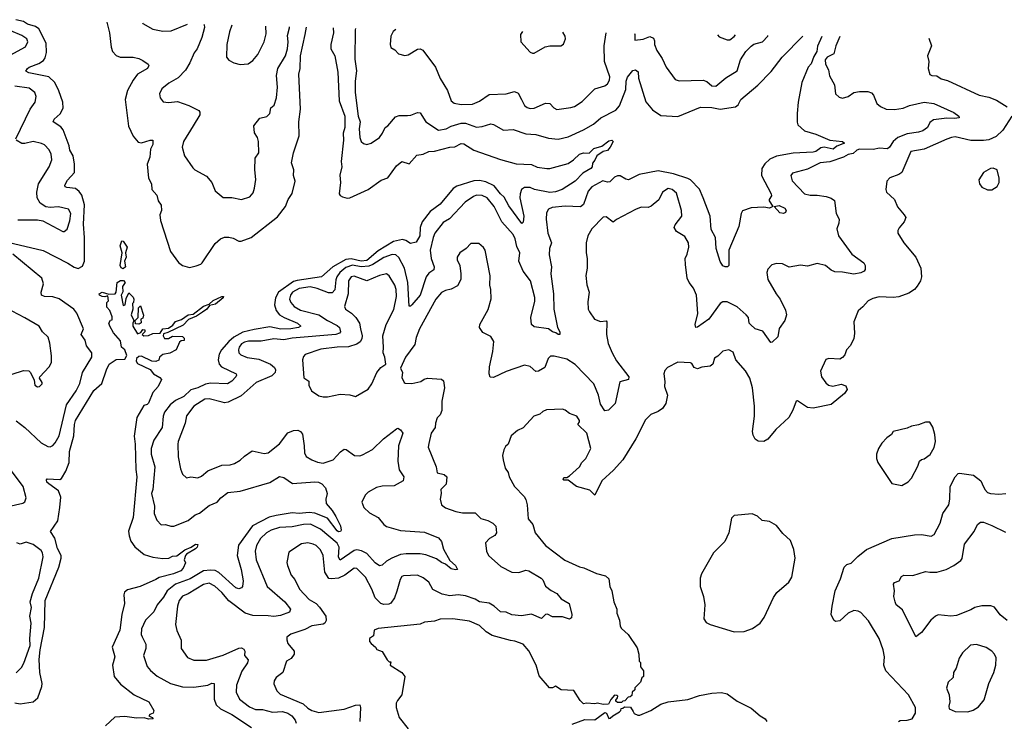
# Model space of a CAD drawing. Extents: x 1468344 to 1613994, y 525695 to 643861.
# Tile 376 of 427: x 1564499 to 1571494, y 635957 to 640941. Entities that reach past the tile are written whole.
import ezdxf

# ---------------------------------------------------------------- set-up
doc = ezdxf.new("R2010")
doc.units = 0

msp = doc.modelspace()

# ---------------------------------------------------------------- linework, layer by layer
at = {"layer": '0CON10XD'}
for points in [[(1564404.4, 640675), (1564540.7, 640749.3), (1564556.7, 640785), (1564550, 640805), (1564515, 640828.2), (1564355, 640896.2)], [(1564415, 639360.5), (1564665, 639301.2), (1564841.8, 639211.8), (1564885, 639182.5), (1564915, 639174.6), (1564945, 639191.5), (1564960, 639225), (1564959, 639395), (1564951.7, 639488.3), (1564960.2, 639625), (1564941.1, 639695), (1564921.9, 639721.9), (1564895, 639740.9), (1564835, 639748.7), (1564822.2, 639755), (1564820, 639765), (1564837.8, 639802.2), (1564888.5, 639855), (1564888.4, 639915), (1564878.2, 639975), (1564855.4, 640015), (1564850.9, 640045), (1564808, 640158), (1564790.5, 640180.5), (1564735.8, 640215), (1564744.3, 640235), (1564787.4, 640272.6), (1564807.7, 640312.3), (1564805.3, 640355), (1564778.2, 640435), (1564748, 640495), (1564705, 640534.7), (1564563.2, 640563.2), (1564542.5, 640575), (1564553.5, 640595), (1564566.9, 640605), (1564635, 640630.2), (1564668.9, 640651.1), (1564680.7, 640669.3), (1564688.5, 640708.5), (1564687.8, 640775), (1564635, 640876.7), (1564612.2, 640892.2), (1564555, 640909.8), (1564525, 640929.2), (1564472.5, 640941.1)], [(1565118.3, 640924.6), (1565137.4, 640847.4), (1565147.8, 640745), (1565159.4, 640715), (1565185, 640685.8), (1565213.8, 640673.8), (1565305.4, 640675.4), (1565345, 640665.7), (1565375, 640652), (1565412.5, 640625), (1565417.5, 640615), (1565406.2, 640595), (1565335.3, 640554.7), (1565305, 640510.8), (1565265, 640438.8), (1565249.1, 640375), (1565271.5, 640185), (1565305, 640114.2), (1565340.9, 640070.9), (1565365, 640066.5), (1565426, 640086), (1565445.6, 640085.6), (1565445.2, 640055), (1565428.3, 640021.7), (1565423.3, 639965), (1565404.6, 639915), (1565413.1, 639815), (1565435.6, 639775), (1565437.5, 639735), (1565474.3, 639695), (1565482.5, 639655), (1565503.6, 639623.6), (1565506.5, 639585), (1565494.5, 639555), (1565498.9, 639515), (1565569.2, 639295), (1565627.3, 639217.3), (1565655, 639196.2), (1565705, 639182), (1565753.3, 639193.3), (1565785, 639203.8), (1565796.2, 639215), (1565888.6, 639351.4), (1565925, 639384.4), (1565955, 639395.6), (1565985, 639395.7), (1566015, 639389.4), (1566055, 639368.9), (1566071.7, 639368.3), (1566144, 639395), (1566329.5, 639540.5), (1566386.8, 639613.2), (1566406.9, 639665), (1566435, 639707.5), (1566455.8, 639795), (1566444.7, 639835), (1566447.2, 639875), (1566430.9, 639925), (1566444.3, 639995), (1566483.8, 640116.2), (1566481.2, 640215), (1566494.6, 640305), (1566484.7, 640505), (1566481.5, 640555), (1566491.1, 640595), (1566494.1, 640685), (1566527.1, 640835), (1566535.7, 640888.2)], [(1566725.2, 640883.3), (1566728.3, 640848.3), (1566708.5, 640765), (1566710, 640735), (1566736.7, 640685), (1566759.4, 640569.4), (1566769.4, 640365), (1566808.9, 640255), (1566808.1, 640175), (1566797.8, 640135), (1566800.3, 640085), (1566782.1, 639935), (1566787.9, 639895), (1566772.8, 639837.3), (1566777.6, 639785), (1566769.1, 639705), (1566775, 639692.5), (1566791.7, 639681.7), (1566825, 639673.3), (1566845, 639676.9), (1566975, 639734.2), (1567068.1, 639801.9), (1567115, 639818.8), (1567175, 639902), (1567215, 639934.3), (1567265, 639917.1), (1567320.3, 639979.7), (1567365, 639985.4), (1567404.7, 640005.3), (1567445, 640006.4), (1567555, 640034.8), (1567591.4, 640038.6), (1567635, 640062.2), (1567655, 640060), (1567725, 640014.4), (1567915, 639947.1), (1568025, 639916.9), (1568135, 639912.5), (1568175, 639893.8), (1568245, 639884.3), (1568265, 639884.4), (1568395, 639919.6), (1568434.3, 639945), (1568475, 639986.2), (1568505, 639996.2), (1568545, 639994.2), (1568576.9, 640025), (1568635, 640042.1), (1568685, 640080), (1568705, 640085.7), (1568716, 640075), (1568694.4, 640035), (1568675, 640012.5), (1568645, 640005.6), (1568598.8, 639975), (1568586.1, 639943.9), (1568568.3, 639921.7), (1568566.7, 639895), (1568556.7, 639885), (1568499.7, 639850.3), (1568445, 639794.4), (1568352, 639735), (1568305, 639717.5), (1568265, 639712.5), (1568156.2, 639735), (1568125, 639750), (1568085, 639748.5), (1568065, 639735.6), (1568054, 639705), (1568051.6, 639675), (1568080.9, 639545), (1568075, 639502.5), (1568065.7, 639494.3), (1567975, 639618.1), (1567941.3, 639681.3), (1567915, 639703.4), (1567870.4, 639760.4), (1567811.6, 639788.4), (1567765, 639798.7), (1567725, 639796.1), (1567605, 639759.6), (1567578.8, 639741.2), (1567485, 639630.9), (1567415, 639578.2), (1567357.5, 639505), (1567343.8, 639465), (1567340.8, 639405), (1567315, 639360), (1567275, 639352), (1567243, 639373), (1567219.3, 639379.3), (1567155, 639364.8), (1567045, 639299.6), (1566965, 639231.3), (1566925, 639225.1), (1566855, 639241.9), (1566815, 639237.4), (1566722.6, 639185), (1566644.2, 639115), (1566470.7, 639089.3), (1566445, 639080.5), (1566337.4, 639005), (1566315.6, 638965), (1566310, 638915), (1566320, 638875), (1566345, 638845.3), (1566378.5, 638825), (1566473.1, 638785), (1566495.8, 638765), (1566478.8, 638755), (1566425, 638745.6), (1566355, 638743.1), (1566275, 638758.9), (1566165, 638741.5), (1566085, 638720.8), (1566019.4, 638685), (1565983.7, 638655), (1565932.5, 638595), (1565915.8, 638565), (1565909.7, 638525), (1565917.1, 638495), (1565932.5, 638475), (1566036.3, 638426.3), (1566040, 638415), (1566035.7, 638405), (1566005, 638372.5), (1565975, 638353.8), (1565855, 638359.7), (1565819, 638351), (1565765, 638325.4), (1565715, 638312.3), (1565665, 638265.3), (1565605.6, 638235), (1565568.2, 638205), (1565527.4, 638152.6), (1565518, 638125), (1565511.5, 638045), (1565452, 637955), (1565432.7, 637895), (1565434, 637855), (1565458.6, 637765), (1565443.7, 637605), (1565436.1, 637575), (1565455.9, 637485), (1565453.5, 637433.5), (1565472.9, 637385), (1565505, 637354), (1565535, 637356), (1565572.3, 637342.3), (1565595, 637343.1), (1565695, 637383.8), (1565745, 637423.1), (1565775.6, 637435), (1565845, 637490.7), (1565900.8, 637515), (1565928, 637545), (1565976.8, 637583.2), (1566065, 637592.5), (1566277.2, 637652.8), (1566345, 637695.8), (1566375, 637690), (1566436.5, 637646.5), (1566595, 637658.5), (1566622.5, 637655), (1566646.2, 637645), (1566671.2, 637615), (1566684.2, 637575), (1566672.9, 637535), (1566676.9, 637505), (1566720, 637455), (1566745, 637412.5), (1566778.2, 637345), (1566783.1, 637315), (1566778.8, 637305), (1566765, 637303.4), (1566755, 637309.6), (1566685, 637400), (1566595, 637434.8), (1566555, 637439.7), (1566485, 637434.3), (1566435, 637437.8), (1566319.9, 637419.9), (1566272.1, 637407.9), (1566153.2, 637345), (1566052.3, 637207.7), (1566043.5, 637135), (1566072.5, 637035), (1566085.7, 636955), (1566082, 636915), (1566075, 636906.2), (1566055, 636899.4), (1566035, 636904.5), (1565914.9, 637014.9), (1565887.8, 637027.8), (1565855, 637031.7), (1565805, 637026), (1565710.9, 636969.1), (1565605, 636930.8), (1565547, 636883), (1565521.6, 636838.4), (1565475, 636784.4), (1565450.9, 636735), (1565393.5, 636675), (1565363.3, 636615), (1565362.2, 636575), (1565368.3, 636558.3), (1565394.3, 636505), (1565394.4, 636475), (1565379.2, 636425), (1565405.6, 636345.6), (1565427.4, 636317.4), (1565475, 636278.6), (1565571.2, 636225), (1565655, 636202.5), (1565735, 636199.5), (1565836.5, 636213.5), (1565865, 636227.5), (1565880.8, 636225), (1565879.5, 636115), (1565893.7, 636073.6), (1565926.7, 636046.7), (1566005, 636006.4), (1566145, 635914.3)], [(1565371.9, 640918.1), (1565374.5, 640914.5), (1565445, 640872.9), (1565515, 640858.9), (1565575, 640861.8), (1565692, 640909.8)], [(1565807.6, 640906.9), (1565810, 640905), (1565812.7, 640885), (1565793.8, 640815), (1565760, 640735), (1565737.7, 640705), (1565708.2, 640635), (1565676.7, 640583.3), (1565625, 640528.6), (1565559.3, 640490.7), (1565509.1, 640450.9), (1565492.9, 640415), (1565496.2, 640385), (1565518.3, 640358.3), (1565555, 640352.5), (1565619.1, 640359.1), (1565701.1, 640331.1), (1565770.8, 640295), (1565778.1, 640285), (1565779.4, 640265), (1565732.3, 640187.7), (1565663.3, 640075), (1565654, 640035), (1565670, 639975), (1565729.5, 639889.5), (1565744.3, 639874.3), (1565825, 639830), (1565864.2, 639784.2), (1565886.6, 639726.6), (1565945, 639679.2), (1566005, 639678.1), (1566075, 639664.3), (1566135, 639682), (1566157.9, 639712.1), (1566166.6, 639743.4), (1566176.6, 639806.6), (1566168.6, 639875), (1566172.7, 639957.3), (1566196.9, 639995), (1566196.4, 640075), (1566188.1, 640105), (1566168.1, 640138.1), (1566163.1, 640186.9), (1566205, 640242), (1566255.5, 640254.5), (1566275.5, 640274.5), (1566284.3, 640315), (1566306, 640335), (1566324.4, 640385), (1566331.5, 640461.5), (1566324.6, 640544.6), (1566332.9, 640595), (1566386.2, 640685), (1566401.8, 640735), (1566406, 640785), (1566401.9, 640828.1), (1566415, 640882.5), (1566415.4, 640891.3)], [(1566006.9, 640901.7), (1565989.2, 640855), (1565970.8, 640765), (1565968.8, 640675), (1565985, 640652.5), (1566020, 640635), (1566065, 640622), (1566121.7, 640628.3), (1566155, 640652), (1566190.8, 640695), (1566236.7, 640785), (1566249.4, 640840.6), (1566247.2, 640895.6)], [(1566885, 640879.2), (1566881.6, 640868.4), (1566880.2, 640660.2), (1566892.3, 640577.7), (1566882.7, 640505), (1566883.3, 640425), (1566904.5, 640255.5), (1566917.3, 640215), (1566911.5, 640165), (1566915.6, 640105), (1566925.8, 640075), (1566941.2, 640061.2), (1566965, 640055.6), (1566995.3, 640064.7), (1567055.4, 640104.6), (1567077.1, 640135), (1567094.4, 640175.6), (1567115, 640188), (1567169.7, 640250.3), (1567195, 640260), (1567255, 640260.8), (1567277.3, 640262.7), (1567325, 640282), (1567345, 640278.8), (1567384.5, 640214.5), (1567475, 640157.1), (1567528.8, 640165), (1567565, 640183.8), (1567635, 640206.9), (1567665, 640205.3), (1567745, 640176.9), (1567785, 640182.1), (1567845, 640201.5), (1567865, 640196.7), (1567935, 640155.6), (1568005, 640162.1), (1568095, 640131.5), (1568165, 640125.4), (1568255, 640100), (1568325, 640093.1), (1568395, 640109.2), (1568505, 640159.1), (1568575, 640198.5), (1568627.5, 640245), (1568735, 640297.8), (1568760.5, 640329.5), (1568805.3, 640445), (1568808.2, 640505), (1568816.9, 640533.1), (1568855, 640579.2), (1568875, 640585.7), (1568891.9, 640571.9), (1568894.4, 640525), (1568947.6, 640357.6), (1568995, 640300.8), (1569055, 640261.4), (1569175, 640254.6), (1569335, 640318.8), (1569415, 640316.7), (1569475, 640305.6), (1569585, 640321.9), (1569603.1, 640336.9), (1569621.1, 640375), (1569744, 640476), (1569836.9, 640573.1), (1569915, 640675.7), (1570063.4, 640824.9)], [(1570197.4, 640822.7), (1570167.5, 640752.5), (1570162.2, 640715), (1570140.7, 640679.3), (1570121.4, 640628.6), (1570101.2, 640605), (1570055.5, 640495), (1570029.4, 640355), (1570021.9, 640275), (1570022.1, 640212.1), (1570027.5, 640195), (1570075, 640151.4), (1570155, 640128), (1570255, 640084.3), (1570345, 640075.7), (1570358.8, 640065), (1570305, 640043.8), (1570278.1, 640021.9), (1570215, 640035.6), (1570190.3, 640029.8), (1570155, 640005.6), (1570135, 639999.6), (1569995, 639992), (1569875, 639971.1), (1569829, 639951), (1569792.5, 639917.5), (1569771.9, 639885), (1569768.3, 639835), (1569838.5, 639705), (1569839.8, 639690.2), (1569823.3, 639665), (1569823.1, 639655), (1569850, 639615), (1569825, 639603.3), (1569785, 639608.8), (1569696.4, 639603.6), (1569635, 639582.5), (1569623.8, 639565), (1569607.3, 639472.7), (1569535.8, 639305), (1569538, 639245), (1569537.5, 639195), (1569527.5, 639185), (1569510, 639185), (1569495, 639193.3), (1569475, 639223.3), (1569446.1, 639315), (1569442.2, 639395), (1569411.3, 639451.3), (1569404.5, 639545), (1569355.6, 639675), (1569327.6, 639737.6), (1569265, 639803.6), (1569245, 639812.7), (1569145, 639845.2), (1569035, 639868.1), (1568899.1, 639840.9), (1568825, 639804.4), (1568805, 639808.1), (1568765, 639831.5), (1568745, 639833.1), (1568725, 639821.8), (1568691.4, 639788.6), (1568675, 639785.9), (1568642.6, 639797.4), (1568564.4, 639755), (1568537.7, 639722.3), (1568505, 639629.2), (1568482.7, 639612.7), (1568375, 639615.4), (1568282.5, 639607.5), (1568255.5, 639594.5), (1568241.1, 639568.9), (1568240, 639525), (1568251.2, 639425), (1568277.5, 639355), (1568263.3, 639315), (1568259.5, 639270.5), (1568278.2, 639185), (1568271.8, 639135), (1568291.1, 638995), (1568293.5, 638885), (1568320, 638755), (1568336, 638725), (1568335.7, 638704.3), (1568325, 638704), (1568307.5, 638717.5), (1568285, 638724), (1568255.7, 638745.7), (1568155, 638760), (1568135.8, 638775.8), (1568131.4, 638825), (1568157.6, 638942.4), (1568157.8, 638967.8), (1568127.6, 639085), (1568075.8, 639155.8), (1568045.4, 639225), (1568053.1, 639285), (1568030.6, 639330.6), (1568018.7, 639385), (1568005, 639414.4), (1567923.4, 639505), (1567869.6, 639615), (1567820.8, 639675), (1567785, 639693.3), (1567745, 639693.6), (1567722.5, 639685), (1567664.4, 639645), (1567552.6, 639527.4), (1567508.5, 639501.5), (1567448.8, 639425), (1567435.4, 639395), (1567416.2, 639303.8), (1567421.6, 639245), (1567443.8, 639185), (1567441.5, 639165), (1567405, 639141.5), (1567385.8, 639115), (1567344.4, 638985), (1567285, 638916), (1567275, 638906.2), (1567265, 638906.7), (1567257.3, 639075), (1567233.9, 639175), (1567192.8, 639252.8), (1567170.5, 639270.5), (1567145, 639272.1), (1567085, 639252.2), (1567007.9, 639202.1), (1566979.4, 639190.6), (1566925, 639186.4), (1566862.9, 639197.1), (1566815, 639180.2), (1566773, 639145), (1566751.7, 639115), (1566744.3, 639094.3), (1566736.9, 639023.1), (1566718, 639002), (1566691.7, 639001.7), (1566612.1, 639032.1), (1566563, 639043), (1566485, 639032.4), (1566437.3, 639005), (1566422.9, 638985), (1566416.8, 638955), (1566425, 638933.1), (1566450, 638905), (1566495, 638877.3), (1566625, 638845.4), (1566684.8, 638804.8), (1566755, 638769.2), (1566770.5, 638755), (1566777.5, 638725), (1566770.6, 638715), (1566746, 638705), (1566435, 638678.5), (1566375, 638666.9), (1566305, 638674.7), (1566215, 638658.4), (1566125, 638658.6), (1566095, 638651.3), (1566075, 638638.5), (1566058.2, 638615), (1566053.3, 638595), (1566056.9, 638575), (1566069.6, 638559.6), (1566115, 638540.4), (1566198.7, 638528.7), (1566281.9, 638495), (1566310.1, 638470.1), (1566316.2, 638455), (1566314.5, 638435), (1566289.4, 638410.6), (1566179.5, 638365), (1566071.7, 638268.3), (1565981.2, 638225), (1565955, 638220.4), (1565937.5, 638225), (1565845, 638247.2), (1565814.3, 638245), (1565735, 638195.5), (1565685, 638127.5), (1565675.3, 638074.7), (1565624.6, 637945), (1565622, 637925), (1565624.5, 637835), (1565641.2, 637751.2), (1565655, 637713.3), (1565685, 637686.2), (1565715, 637694), (1565765, 637685.8), (1565790.7, 637699.3), (1565835, 637737.3), (1565935, 637775.6), (1565995, 637779.4), (1566025, 637788.1), (1566065, 637811.4), (1566095, 637841.4), (1566151.7, 637878.3), (1566235, 637859.4), (1566265, 637864.4), (1566345, 637928.9), (1566405, 638006.9), (1566445, 638022.2), (1566475.8, 638024.2), (1566495, 638015.8), (1566507.2, 637997.2), (1566520.5, 637915), (1566521.5, 637865), (1566535, 637838), (1566573.6, 637813.6), (1566615, 637798.1), (1566655, 637791.9), (1566725, 637814.2), (1566778.6, 637871.4), (1566805, 637890.6), (1566818.1, 637888.1), (1566876.6, 637846.6), (1566915, 637842.9), (1566935, 637849.1), (1567005, 637888.5), (1567083.5, 637965), (1567175, 638033.8), (1567185, 638038.8), (1567205, 638026.7), (1567221.2, 638005), (1567190.5, 637915), (1567184.6, 637805), (1567194.6, 637744.6), (1567228, 637695), (1567222.5, 637665), (1567160.2, 637629.8), (1567075, 637627.7), (1567035, 637618.2), (1566975, 637586.1), (1566953, 637563), (1566930.6, 637515), (1566943.3, 637475), (1566985, 637437.5), (1567045, 637404.4), (1567085.8, 637355), (1567105, 637340.6), (1567205, 637312.2), (1567375, 637300), (1567475, 637260.8), (1567495.6, 637235.6), (1567510.9, 637180.9), (1567555, 637100), (1567594.5, 637064.5), (1567608.8, 637035), (1567595, 637032.2), (1567565, 637040.8), (1567525, 637073.2), (1567494.8, 637084.8), (1567460.3, 637110.3), (1567385, 637141), (1567345, 637147.6), (1567245, 637148.1), (1567205, 637141.6), (1567143.1, 637116.9), (1567105.6, 637095), (1567075, 637066.9), (1567055, 637061.9), (1567023.6, 637083.6), (1566965, 637148.4), (1566928.3, 637168.3), (1566895, 637175.2), (1566875, 637171.6), (1566775, 637102.7), (1566764.1, 637124.1), (1566767.5, 637195), (1566755, 637221.6), (1566635, 637321.6), (1566565, 637356.6), (1566515, 637355.7), (1566435, 637338), (1566345, 637333.1), (1566285, 637314), (1566253.5, 637295), (1566210.8, 637255), (1566181.5, 637205), (1566170.7, 637165), (1566177.9, 637105), (1566258.2, 636915), (1566382.7, 636805), (1566422.9, 636755), (1566415, 636732.9), (1566350.9, 636709.1), (1566305, 636701.6), (1566263.8, 636706.2), (1566155, 636710), (1566100.5, 636725), (1565985, 636814.1), (1565935, 636872.3), (1565885, 636916.2), (1565845, 636937.5), (1565805, 636929.1), (1565695, 636862.7), (1565655, 636846.2), (1565632.7, 636815), (1565620, 636775), (1565605.5, 636645), (1565615, 636603.3), (1565645, 636532.5), (1565645.7, 636475), (1565690.3, 636410.3), (1565735, 636391.1), (1565825, 636390.5), (1565945, 636427.1), (1566055, 636477.1), (1566075, 636480), (1566090.8, 636470.8), (1566098, 636455), (1566096.7, 636425), (1566121.2, 636395), (1566117.9, 636372.1), (1566076, 636314), (1566039.1, 636215), (1566036.5, 636165), (1566059.4, 636115), (1566130.6, 636060.6), (1566175, 636040), (1566225, 636041.2), (1566295, 636023.2), (1566365, 636026.3), (1566405, 636014.6), (1566431.5, 635995), (1566456.4, 635965), (1566463.8, 635945)], [(1570325.4, 640820.7), (1570298.2, 640755), (1570281.8, 640698.2), (1570235, 640675.9), (1570222, 640655), (1570224.6, 640625), (1570245.7, 640585), (1570253.1, 640543.1), (1570287.8, 640477.8), (1570294.3, 640415), (1570320.3, 640390.3), (1570345, 640384.4), (1570385, 640395.8), (1570425, 640424.5), (1570465, 640431.9), (1570525, 640431.2), (1570550.5, 640420.5), (1570563.8, 640405), (1570587.5, 640345), (1570614.3, 640324.3), (1570655, 640305.8), (1570715, 640303.1), (1570775, 640312.5), (1570820.8, 640330.8), (1570925, 640354.6), (1570992.5, 640345), (1571135, 640282.2), (1571170, 640255), (1571172.5, 640245), (1571140.7, 640239.3), (1571085, 640241.8), (1570991.3, 640228.7), (1570965, 640210), (1570947.5, 640175), (1570915, 640150.9), (1570885, 640141.3), (1570805, 640131.3), (1570737.8, 640105), (1570705, 640076.2), (1570678.5, 640035), (1570665, 640024.6), (1570605, 640029.6), (1570565, 640020), (1570465, 640022.4), (1570446.6, 640015), (1570419.1, 639990.9), (1570385, 639984.2), (1570350.5, 639965), (1570255, 639932.2), (1570185, 639923.3), (1570095, 639880.4), (1569988.6, 639851.4), (1569978, 639835), (1569985.8, 639795.8), (1570075, 639703.8), (1570114.3, 639694.3), (1570165, 639694.4), (1570227.5, 639685), (1570264.5, 639674.5), (1570286.8, 639656.8), (1570298.8, 639565), (1570320, 639525), (1570317.5, 639495), (1570304.3, 639455), (1570315, 639406.7), (1570410.8, 639275), (1570496.2, 639215), (1570505.6, 639195.6), (1570504.4, 639165.6), (1570498, 639155), (1570475, 639141.9), (1570425, 639132.5), (1570345, 639147.1), (1570290.3, 639150.3), (1570265, 639161.2), (1570224.3, 639194.3), (1570165, 639210), (1570095, 639190), (1570045, 639196.9), (1569965, 639182.5), (1569917.9, 639207.9), (1569875, 639208.6), (1569841.3, 639198.7), (1569815, 639168.8), (1569806.7, 639145), (1569814.4, 639095.6), (1569873.1, 638993.1), (1569902.2, 638955), (1569938.7, 638878.7), (1569945.6, 638845), (1569935, 638803.3), (1569893.4, 638746.6), (1569885, 638687.5), (1569845, 638650), (1569835, 638647.5), (1569779.1, 638729.1), (1569725, 638745.6), (1569690, 638775), (1569682, 638785), (1569675.7, 638825), (1569660, 638845), (1569595, 638901.5), (1569525, 638937.1), (1569495, 638936.9), (1569475, 638925.7), (1569393.8, 638815), (1569315, 638758), (1569302.5, 638755), (1569298.6, 638775), (1569316.2, 638855), (1569306.6, 638985), (1569286.2, 639035), (1569255.5, 639075), (1569240.9, 639105), (1569228.9, 639201.1), (1569225.6, 639244.4), (1569240, 639275), (1569252, 639325), (1569251.2, 639355), (1569225, 639400), (1569165.7, 639435.7), (1569149.2, 639465), (1569155.6, 639484.4), (1569204, 639545), (1569201.5, 639585), (1569165, 639710), (1569135, 639734.4), (1569105, 639742.5), (1569065, 639716.7), (1569039.4, 639660.6), (1568985, 639616), (1568965, 639608), (1568915, 639608.6), (1568875, 639593.1), (1568738, 639522), (1568715, 639502), (1568665, 639540), (1568645, 639538.6), (1568564.7, 639455.3), (1568535.8, 639405), (1568522.9, 639355), (1568524.2, 639285), (1568531.4, 639245), (1568531.4, 639175), (1568520, 639125), (1568527.1, 639057.1), (1568544, 639005), (1568534.1, 638935.9), (1568538, 638885), (1568546, 638865), (1568583, 638813), (1568625, 638798), (1568665, 638801.2), (1568670, 638795), (1568667.9, 638705), (1568680.8, 638640.9), (1568707.8, 638575), (1568738.9, 638518.9), (1568825.8, 638405), (1568824.2, 638385.8), (1568762.1, 638367.9), (1568730, 638215), (1568681.7, 638168.3), (1568655, 638163.5), (1568625, 638210), (1568610.7, 638275), (1568576.7, 638355), (1568445, 638491.8), (1568385, 638529.6), (1568295, 638551.8), (1568270, 638550), (1568253.1, 638535), (1568228.6, 638471.4), (1568184.4, 638444.4), (1568165, 638442.2), (1568125, 638478.5), (1568085, 638486.2), (1567955, 638441.8), (1567865, 638399.2), (1567841.1, 638401.1), (1567833.1, 638425), (1567837.5, 638475), (1567861.4, 638585), (1567866.7, 638655), (1567845, 638690), (1567788.8, 638718.8), (1567766.7, 638755), (1567767.5, 638775), (1567827.3, 638882.7), (1567847.7, 638957.7), (1567846, 639025), (1567839.2, 639055), (1567841.7, 639121.7), (1567806, 639305), (1567795, 639323.3), (1567760.7, 639350.7), (1567705, 639352.5), (1567670, 639315), (1567625, 639286.2), (1567608, 639255), (1567606.1, 639236.1), (1567626, 639195), (1567631.9, 639135), (1567633.3, 639095), (1567608.7, 639051.3), (1567565, 639027.5), (1567525, 639018.1), (1567496.4, 639003.6), (1567455.7, 638955), (1567338.2, 638745), (1567315, 638683.3), (1567305.5, 638634.5), (1567240, 638545), (1567203.6, 638466.4), (1567217.5, 638435), (1567215, 638400), (1567230, 638365), (1567238.3, 638358.3), (1567285, 638356.2), (1567348.3, 638371.7), (1567372.3, 638387.7), (1567395.8, 638394.2), (1567495, 638386.7), (1567508.8, 638375), (1567516, 638326), (1567498, 638232), (1567497.8, 638165), (1567485.6, 638135), (1567465, 638113.3), (1567452.5, 638075), (1567450.6, 638045), (1567422.9, 638005), (1567405, 637930), (1567400, 637905), (1567458.6, 637765), (1567465, 637722.5), (1567515, 637710.6), (1567534, 637695), (1567528, 637642), (1567490, 637605), (1567494, 637575), (1567486.7, 637535), (1567496.7, 637495), (1567525, 637473.8), (1567597, 637447), (1567645, 637438.9), (1567735, 637437.5), (1567775, 637397.5), (1567825.7, 637384.3), (1567861.4, 637365), (1567882.5, 637342.5), (1567886, 637295), (1567875, 637277.5), (1567837.5, 637255), (1567809.2, 637225), (1567815.7, 637165.7), (1567829.4, 637135), (1567917, 637057), (1567995, 637016.9), (1568045, 637015.5), (1568095, 637031.9), (1568115, 637025.6), (1568203.4, 636973.4), (1568215, 636961.2), (1568235, 636918), (1568275.5, 636885.5), (1568315, 636864), (1568345, 636827.5), (1568402.5, 636795), (1568420.9, 636715), (1568418.5, 636691.5), (1568405, 636682.7), (1568355, 636699.5), (1568285, 636698.6), (1568248.2, 636718.2), (1568234, 636715), (1568205, 636687.5), (1568135, 636718.9), (1568065, 636705.4), (1567995, 636714.6), (1567955, 636732.9), (1567915, 636734.5), (1567869.4, 636775), (1567835, 636796.5), (1567766.2, 636805), (1567734.7, 636824.7), (1567665, 636848.8), (1567615, 636855.3), (1567555, 636847.9), (1567499.9, 636859.9), (1567435, 636893.3), (1567405, 636945.7), (1567365, 636975.7), (1567324.2, 636995.8), (1567225, 636990.8), (1567214.5, 636985.5), (1567202.9, 636965), (1567177.5, 636882.5), (1567161.5, 636835), (1567135, 636795.6), (1567121.2, 636788.8), (1567085, 636786.2), (1567065, 636794.5), (1567024, 636835), (1567000.9, 636895), (1566955, 636981.1), (1566895, 637043.3), (1566875, 637044.5), (1566809.4, 636995), (1566765, 636973.9), (1566715, 636968.4), (1566695, 636972.5), (1566667.8, 637017.8), (1566655.5, 637135), (1566635, 637174.2), (1566605, 637205.6), (1566585, 637215.5), (1566545, 637225.6), (1566501.4, 637218.6), (1566411.1, 637158.9), (1566397.5, 637085), (1566400.8, 637065), (1566428.8, 636995), (1566454.2, 636964.2), (1566487.5, 636895), (1566555, 636823.5), (1566605, 636793.1), (1566629, 636769), (1566674.6, 636705), (1566677.4, 636672.6), (1566666.9, 636655), (1566655, 636648.2), (1566575, 636634.7), (1566525, 636608.8), (1566425, 636577.1), (1566396, 636555), (1566395.7, 636535), (1566405, 636510), (1566448.9, 636455), (1566450, 636435), (1566426.5, 636403.5), (1566395, 636384.2), (1566367.8, 636305), (1566321.4, 636268.6), (1566306.9, 636245), (1566303.7, 636223.7), (1566325, 636173.8), (1566348.9, 636148.9), (1566512.2, 636082.2), (1566545, 636050.9), (1566574.1, 636034.1), (1566625, 636020), (1566805, 636043.9), (1566885, 636071.9), (1566915, 636073.3), (1566920.8, 636055), (1566916.6, 635956.6)], [(1567171, 640871.8), (1567152.7, 640857.3), (1567136.4, 640823.6), (1567130.8, 640765), (1567135, 640742.5), (1567165, 640727.5), (1567189.3, 640699.3), (1567235, 640686.7), (1567257.7, 640692.3), (1567325, 640732), (1567345, 640733.8), (1567363.3, 640725), (1567453.2, 640603.2), (1567485, 640523.3), (1567537.7, 640437.7), (1567563.3, 640365), (1567585, 640347.1), (1567635, 640338.1), (1567715, 640342.2), (1567765, 640361.4), (1567835, 640408.6), (1567954.5, 640415.5), (1568015, 640430), (1568040, 640420), (1568063.8, 640373.8), (1568085, 640332.5), (1568105, 640317.1), (1568125, 640311.4), (1568155, 640312.9), (1568235, 640348.8), (1568265, 640346.7), (1568293.3, 640315), (1568315, 640303.8), (1568415, 640316.9), (1568441.2, 640325), (1568495, 640359.4), (1568585, 640449.2), (1568655, 640470.6), (1568674.2, 640485), (1568688.7, 640511.3), (1568690.7, 640535), (1568652.5, 640645), (1568650.5, 640755), (1568664.4, 640847.3)], [(1568070, 640856.8), (1568056.7, 640835), (1568060, 640785), (1568125, 640710), (1568142.3, 640702.3), (1568155, 640704), (1568231.2, 640748.8), (1568265, 640756.2), (1568343.6, 640756.4), (1568363, 640767), (1568376.7, 640805), (1568373.3, 640825), (1568357, 640852.2)], [(1568866.5, 640844), (1568869.2, 640835), (1568870, 640795), (1568927.6, 640802.4), (1568975, 640820.9), (1569001.1, 640811.1), (1569009.6, 640790.4), (1569008.4, 640765), (1569025, 640721.2), (1569063.8, 640665), (1569090.8, 640605), (1569155, 640517.5), (1569185, 640506.9), (1569355, 640510.9), (1569381.2, 640501.2), (1569415, 640471.4), (1569445, 640468.6), (1569515, 640528.6), (1569595, 640578), (1569620, 640655), (1569658.8, 640715), (1569695, 640753.6), (1569715, 640766.9), (1569775, 640784.5), (1569813.5, 640825), (1569814.9, 640828.8)], [(1569456.9, 640834.6), (1569468.3, 640818.3), (1569525, 640797.5), (1569545, 640799.2), (1569575, 640820.8), (1569584.7, 640832.5)], [(1570958.2, 640810.5), (1570976.7, 640755), (1570947.5, 640685), (1570956.7, 640645), (1570953.3, 640595), (1570965, 640552.5), (1570980, 640545), (1571015, 640541.2), (1571045, 640522), (1571089.7, 640509.7), (1571315, 640404.4), (1571385, 640390), (1571438.6, 640368.6), (1571515, 640322.9)], [(1564472.7, 640095), (1564574, 640306), (1564608.1, 640355), (1564615.7, 640395), (1564607.5, 640425), (1564565.3, 640455.3), (1564465, 640469.7)], [(1571548.6, 640255), (1571483.9, 640156.1), (1571435, 640112.3), (1571385, 640088.7), (1571345, 640082.8), (1571256, 640084), (1571145, 640108), (1571118.8, 640105), (1571085, 640091.3), (1570925, 640022.1), (1570828.8, 640005), (1570765, 639856), (1570745, 639841.4), (1570681.7, 639818.3), (1570660, 639795), (1570651.2, 639735), (1570656.2, 639715), (1570713.3, 639665), (1570735, 639612.5), (1570783.3, 639555), (1570793.3, 639535), (1570783.6, 639506.4), (1570746.4, 639463.6), (1570737, 639443), (1570737.5, 639425), (1570780, 639355), (1570864.4, 639255), (1570900.5, 639175), (1570906.7, 639115), (1570899.2, 639085), (1570875, 639048.1), (1570855, 639023.6), (1570815, 638998.2), (1570745, 638973.5), (1570705, 638968.5), (1570605, 638973.3), (1570560.3, 638959.7), (1570526.7, 638945), (1570488.7, 638901.3), (1570455, 638873.3), (1570424.4, 638795), (1570430, 638715), (1570424, 638675), (1570400, 638625), (1570373, 638597), (1570360.3, 638559.7), (1570345, 638541.2), (1570325, 638530), (1570246.4, 638533.6), (1570225, 638526.7), (1570187.1, 638445), (1570195, 638403.8), (1570225, 638361.2), (1570245, 638346), (1570275, 638338), (1570335, 638353.3), (1570369.3, 638339.3), (1570376.7, 638315), (1570358.8, 638285), (1570265, 638207.1), (1570135, 638181.4), (1570095.8, 638185.8), (1570025, 638233.3), (1570015, 638232.5), (1569991.7, 638168.3), (1569962.5, 638115), (1569870.2, 638029.8), (1569815, 637962), (1569785.6, 637944.4), (1569745, 637948), (1569725, 637961.2), (1569709.7, 637989.7), (1569705.6, 638015), (1569720, 638125), (1569720.4, 638195), (1569704.5, 638325), (1569685.4, 638395.4), (1569656.4, 638446.4), (1569586.7, 638525), (1569568.3, 638578.3), (1569536.1, 638596.1), (1569495, 638586.7), (1569459.1, 638550.9), (1569435, 638535.8), (1569424.4, 638495), (1569405, 638479.5), (1569345, 638471.8), (1569315, 638460.9), (1569291.3, 638471.3), (1569275, 638498), (1569264.5, 638504.5), (1569175, 638509.2), (1569100.5, 638469.5), (1569081.7, 638448.3), (1569074.2, 638425), (1569081.7, 638371.7), (1569080, 638335), (1569101.2, 638275), (1569090, 638215), (1569065, 638178.8), (1569035, 638157.5), (1568983.7, 638136.3), (1568945, 638098.8), (1568876.5, 637963.5), (1568784.6, 637815.4), (1568717.7, 637742.3), (1568634.2, 637665), (1568585, 637562.5), (1568549.1, 637599.1), (1568454.1, 637624.1), (1568395, 637670), (1568365, 637670), (1568360, 637675), (1568365, 637690), (1568385, 637690), (1568405, 637700), (1568475, 637764), (1568492.5, 637795), (1568520.8, 637825), (1568556, 637895), (1568528.8, 638005), (1568463.8, 638065), (1568476.2, 638083.8), (1568476.7, 638095), (1568457.5, 638125), (1568405, 638143.3), (1568375, 638166.7), (1568355, 638173.8), (1568240.7, 638169.3), (1568215, 638157.5), (1568195, 638138.8), (1568152.5, 638125), (1568075, 638042.5), (1568035, 638022.5), (1567990, 637985), (1567970, 637925), (1567950.7, 637909.3), (1567937.5, 637885), (1567930, 637845), (1567933.3, 637815), (1567947.5, 637755), (1567970, 637725), (1567977.5, 637695), (1568013.3, 637625), (1568082.5, 637555), (1568093.9, 637533.9), (1568104, 637495), (1568112, 637395), (1568144.2, 637354.2), (1568162, 637295), (1568235, 637206.2), (1568373, 637103), (1568475, 637054.2), (1568506.7, 637046.7), (1568596.8, 637006.8), (1568661.7, 636991.7), (1568685, 636968.8), (1568692.5, 636915), (1568705.4, 636885), (1568720.3, 636805), (1568741.3, 636755), (1568740.3, 636725), (1568760, 636675), (1568765, 636633.8), (1568775, 636616), (1568822.5, 636575), (1568885, 636480), (1568897.5, 636435), (1568900, 636385), (1568910, 636375), (1568910, 636345), (1568930, 636315), (1568930, 636275), (1568920, 636265), (1568910, 636235), (1568870, 636195), (1568868.3, 636181.7), (1568850, 636165), (1568848.3, 636141.7), (1568835, 636130), (1568821.7, 636128.3), (1568798.3, 636101.7), (1568785, 636100), (1568775, 636090), (1568745, 636090), (1568735, 636100), (1568733, 636107), (1568747, 636123), (1568747.5, 636135), (1568741.7, 636141.7), (1568725, 636142.5), (1568697.5, 636112.5), (1568681.7, 636078.3), (1568645, 636077.5), (1568605, 636086.2), (1568585, 636081.2), (1568525, 636086.7), (1568505, 636082.5), (1568481.2, 636105), (1568435, 636176.7), (1568345, 636181.2), (1568305, 636206.2), (1568284.1, 636195.9), (1568263.8, 636195), (1568190.3, 636280.3), (1568169.2, 636355), (1568117, 636457), (1568075, 636504.2), (1568017.2, 636527.2), (1567985, 636530.6), (1567855, 636567.5), (1567813, 636593), (1567765, 636637.5), (1567695, 636668.9), (1567575, 636685.4), (1567485, 636682.1), (1567445, 636669.3), (1567375, 636661.5), (1567345, 636646.7), (1567045, 636616.2), (1567017.5, 636605), (1567012.5, 636565), (1566983.3, 636545), (1566983.3, 636525), (1566995, 636510), (1567027.5, 636485), (1567037, 636467), (1567073, 636453), (1567110, 636395), (1567125, 636380), (1567135, 636380), (1567130, 636355), (1567215, 636304), (1567234.2, 636275), (1567214.2, 636145.8), (1567182, 636105), (1567174.2, 636085), (1567174.2, 636055), (1567194.2, 635985), (1567259.2, 635905)], [(1564485, 639520), (1564625, 639520), (1564662.3, 639512.3), (1564805, 639436.7), (1564815, 639436.7), (1564835.7, 639454.3), (1564855, 639512.5), (1564861.5, 639565), (1564845, 639594.3), (1564775, 639612.2), (1564715, 639606.9), (1564685, 639610.8), (1564645, 639637.5), (1564623.6, 639675), (1564620, 639715), (1564631.5, 639775), (1564707.9, 639895), (1564727.1, 639945), (1564722.1, 639985), (1564707.3, 640017.3), (1564675, 640052.5), (1564655, 640061.9), (1564595, 640075.9), (1564535, 640061.3), (1564515, 640062), (1564473.3, 640085)], [(1571405, 639732.5), (1571443, 639757), (1571456.7, 639785), (1571456.7, 639815), (1571443.6, 639873.6), (1571415, 639886.2), (1571395, 639883.3), (1571345, 639856.7), (1571313, 639803), (1571316.7, 639775), (1571335, 639752.5), (1571375, 639733.3), (1571405, 639732.5)], [(1569925, 639563.3), (1569900, 639570), (1569860, 639615), (1569895, 639621.5), (1569935, 639601.5), (1569944.6, 639585), (1569938.8, 639571.2), (1569925, 639563.3)], [(1565235, 639170.8), (1565219.6, 639179.6), (1565212.9, 639195), (1565226, 639285), (1565212.7, 639335), (1565225, 639370), (1565235, 639368), (1565262.5, 639325), (1565251.4, 639285), (1565255.4, 639255), (1565242.9, 639225), (1565250.6, 639185), (1565235, 639170.8)], [(1564475, 638092.5), (1564535, 638045.5), (1564652.5, 637935), (1564698.9, 637908.9), (1564715, 637906.7), (1564735, 637915.7), (1564752.2, 637935), (1564778.8, 637985), (1564830.4, 638205), (1564900.4, 638305), (1564925.8, 638355.8), (1564945.6, 638435), (1565011.9, 638545), (1565010.6, 638575), (1564973.3, 638625), (1564963.3, 638665), (1564936.5, 638705), (1564952.2, 638745), (1564905, 638855.8), (1564884.4, 638885), (1564778.3, 638958.3), (1564735, 638972.9), (1564674.6, 638974.6), (1564654.3, 638984.3), (1564651.9, 639005), (1564667.1, 639065), (1564655.3, 639105.3), (1564449.6, 639275)], [(1566685, 638262), (1566775, 638281.2), (1566845, 638276.2), (1566885, 638264), (1566975, 638316.7), (1567001.2, 638355), (1567036.2, 638435), (1567065, 638470), (1567100, 638495), (1567093.3, 638545), (1567080.6, 638575), (1567084.3, 638615), (1567078.1, 638695), (1567102.1, 638775), (1567157.5, 638882.5), (1567175.3, 638975), (1567172.7, 639025), (1567164.5, 639055), (1567125, 639121.4), (1567105, 639135.6), (1567055, 639123.8), (1566965, 639086.4), (1566875, 639120.3), (1566852.7, 639115), (1566834.2, 639085), (1566833.3, 638995), (1566805.6, 638905), (1566814.4, 638885), (1566857.1, 638857.1), (1566886.2, 638826.2), (1566912.5, 638785), (1566919.7, 638745), (1566931.1, 638695), (1566929.7, 638675), (1566918.3, 638651.7), (1566895, 638635.4), (1566835, 638616.6), (1566755.3, 638615.3), (1566638.5, 638601.5), (1566527.7, 638562.3), (1566515, 638547.5), (1566508.8, 638525), (1566516.7, 638396.7), (1566553.6, 638373.6), (1566553.3, 638345), (1566572.5, 638305), (1566625, 638268.8), (1566655, 638262), (1566685, 638262)], [(1564465, 636088.6), (1564502.5, 636082.5), (1564595, 636095.5), (1564628.5, 636125), (1564655.3, 636204.7), (1564657.5, 636225), (1564641.5, 636305), (1564636.7, 636396.7), (1564643.8, 636465), (1564675.8, 636624.2), (1564679.3, 636815), (1564776.7, 637053.3), (1564793.9, 637116.1), (1564793, 637135), (1564767.6, 637185), (1564748.7, 637258.7), (1564716.7, 637305), (1564769.5, 637380.5), (1564784.4, 637475.6), (1564790.4, 637550.4), (1564774.5, 637594.5), (1564705, 637643.3), (1564692.5, 637655), (1564688.3, 637671.7), (1564695, 637680), (1564785, 637674), (1564795, 637681.2), (1564826.4, 637735), (1564850, 637795), (1564852, 637875), (1564884.3, 637985), (1564888.2, 638065), (1564896.4, 638095), (1565025, 638306.7), (1565082.7, 638357.3), (1565114.7, 638455), (1565135, 638494), (1565183.7, 638526.3), (1565245, 638529.1), (1565260, 638555), (1565245, 638597.1), (1565222, 638615), (1565215, 638660), (1565165.7, 638715.7), (1565140, 638765), (1565133.3, 638785), (1565143.6, 638806.4), (1565155, 638810), (1565155, 638830), (1565140, 638875), (1565118.3, 638898.3), (1565118.3, 638931.7), (1565130, 638945), (1565125, 638980), (1565105, 638972.5), (1565085, 638973.8), (1565066.7, 638985), (1565063.8, 638995), (1565085, 639006.7), (1565132.5, 638992.5), (1565177.5, 638995), (1565183.3, 639005), (1565191.4, 639075), (1565215, 639089.6), (1565237.4, 639087.4), (1565248, 639075), (1565230, 639045), (1565232.1, 639007.9), (1565219.2, 638985), (1565235, 638910), (1565247.5, 638915), (1565255, 638960), (1565275, 639000), (1565305, 638970), (1565310, 638955), (1565307, 638933), (1565300, 638925), (1565302.5, 638885), (1565290, 638845), (1565310, 638805), (1565302.5, 638785), (1565303, 638763), (1565335, 638710), (1565360, 638720), (1565375, 638740), (1565388.3, 638738.3), (1565387, 638723), (1565370, 638705), (1565380, 638695), (1565415, 638698), (1565445, 638712.5), (1565497.5, 638715), (1565515.5, 638744.5), (1565555, 638749.2), (1565587.6, 638772.4), (1565605, 638797.1), (1565647.8, 638812.2), (1565696.2, 638845), (1565731.1, 638848.9), (1565805, 638906.4), (1565845, 638920), (1565873.7, 638946.4), (1565934.7, 638975.3), (1565946.7, 638975)], [(1565946.7, 638975), (1565944, 638965), (1565888.9, 638921.1), (1565848.3, 638911.7), (1565828.6, 638885), (1565797.3, 638862.7), (1565755, 638835.6), (1565698.5, 638811.5), (1565659.4, 638770.6), (1565551.1, 638718.9), (1565520, 638710), (1565518, 638695), (1565527, 638677), (1565555, 638677.5), (1565585, 638692.5), (1565655, 638690), (1565668.3, 638678.3), (1565668.3, 638661.7), (1565645, 638660), (1565635, 638650), (1565610, 638595), (1565565, 638571.2), (1565515, 638562.5), (1565492.5, 638545), (1565486.4, 638523.6), (1565465, 638513.8), (1565437.5, 638515), (1565365, 638550.8), (1565345, 638549.4), (1565329.6, 638535), (1565326.4, 638515), (1565335, 638499.2), (1565426.6, 638456.6), (1565450, 638425), (1565495, 638400), (1565506.2, 638385), (1565483.6, 638336.4), (1565446, 638294), (1565415, 638216.7), (1565405, 638206.7), (1565380, 638200), (1565330.8, 638115), (1565311.9, 637981.9), (1565319.4, 637925), (1565324.3, 637745), (1565332.2, 637695), (1565305.3, 637404.7), (1565273, 637307), (1565275.6, 637275), (1565288, 637238), (1565317.8, 637197.8), (1565382.6, 637142.6), (1565445, 637124.2), (1565515, 637114), (1565557.5, 637115), (1565585, 637129.5), (1565615, 637132), (1565672.9, 637175), (1565716.7, 637193.3), (1565748, 637215), (1565764.2, 637214.2), (1565760.5, 637195), (1565748.2, 637181.8), (1565684.4, 637145.6), (1565676.7, 637135), (1565667.5, 637105), (1565677, 637083), (1565660, 637045), (1565643.3, 637025), (1565592.5, 637005), (1565490.9, 636979.1), (1565465.3, 636964.7), (1565355, 636915.6), (1565265, 636890.8), (1565244.2, 636875.8), (1565238, 636855), (1565244.2, 636795), (1565224.6, 636715.4), (1565209.5, 636605), (1565156.3, 636483.7), (1565174.2, 636415), (1565158.1, 636355), (1565170.8, 636275), (1565215, 636221.4), (1565312.9, 636145), (1565416.2, 636095), (1565452.5, 636035), (1565447.5, 636015), (1565423.9, 636006.1), (1565417.5, 635995), (1565440, 635985), (1565447.5, 635975), (1565415, 635971.8), (1565382.7, 635982.7), (1565328.8, 635978.8), (1565245, 635992.4), (1565175, 635986.7), (1565108.1, 635925)], [(1564445, 638423.8), (1564525, 638450), (1564565, 638447.5), (1564576.1, 638436.1), (1564601.7, 638381.7), (1564607.5, 638345), (1564625, 638332.5), (1564640, 638335), (1564657.5, 638355), (1564657.5, 638365), (1564640, 638395), (1564642.5, 638405), (1564708.8, 638475), (1564724, 638505), (1564725.7, 638554.3), (1564713, 638643), (1564700.8, 638685), (1564660, 638725), (1564636.7, 638765), (1564535, 638824.5), (1564445, 638870)], [(1565345, 638777.5), (1565321.7, 638781.7), (1565320, 638805), (1565340, 638825), (1565342.5, 638895), (1565357.5, 638907.5), (1565378.8, 638841.2), (1565375, 638820), (1565360, 638815), (1565361.7, 638788.3), (1565355, 638782.5), (1565345, 638777.5)], [(1570765, 637632.5), (1570810.5, 637659.5), (1570835, 637683.3), (1570880.7, 637769.3), (1570892.5, 637805), (1570905, 637817.5), (1570925, 637822.5), (1570968.3, 637851.7), (1570995, 637902.5), (1571004.1, 637945.9), (1571001.2, 637995), (1570986, 638046), (1570965, 638082.5), (1570935, 638082.5), (1570885, 638063.8), (1570835, 638053.8), (1570805, 638038.8), (1570703.9, 638016.1), (1570692.5, 637995), (1570658.3, 637971.7), (1570625, 637933.3), (1570601.2, 637895), (1570586.2, 637855), (1570587, 637823), (1570596.4, 637796.4), (1570695, 637647.5), (1570765, 637632.5)], [(1564342.4, 637467.6), (1564522.2, 637507.8), (1564534.4, 637515.6), (1564545.8, 637545), (1564523.1, 637625), (1564426.2, 637755)], [(1570741.2, 635955), (1570755, 635964), (1570805, 635966.2), (1570840, 635975), (1570863.8, 636015), (1570863.3, 636055), (1570813.8, 636145), (1570652, 636315), (1570638, 636355), (1570642.9, 636415), (1570633.1, 636465), (1570604.3, 636545), (1570530.2, 636670.2), (1570475, 636730.8), (1570455, 636740.8), (1570425.9, 636744.1), (1570385, 636726), (1570325, 636670), (1570295, 636666), (1570282, 636675), (1570264.2, 636715), (1570271.4, 636775), (1570293.1, 636885), (1570329.7, 636970.3), (1570356.8, 637053.2), (1570375, 637070), (1570405, 637081.2), (1570452.4, 637127.6), (1570515, 637176.7), (1570693.9, 637256.1), (1570855, 637282.1), (1570905, 637284.4), (1570973.2, 637273.2), (1570995.4, 637284.6), (1571038.5, 637365), (1571057.1, 637432.9), (1571100.7, 637495), (1571107.9, 637535), (1571108.8, 637625), (1571145.3, 637694.7), (1571165, 637716.7), (1571175, 637720.5), (1571275, 637705.7), (1571326.9, 637665), (1571335.5, 637645), (1571355, 637602.9), (1571375, 637583.3), (1571395, 637575.7), (1571455, 637570.8), (1571505, 637576.2)], [(1569575, 636592), (1569645, 636594.2), (1569705, 636616), (1569758.8, 636655), (1569787.5, 636695), (1569854.3, 636835.7), (1569877.7, 636872.3), (1569963.3, 636945), (1569985, 636980), (1570007.1, 637115), (1569998.3, 637178.3), (1569975, 637242.5), (1569920.5, 637290.5), (1569875, 637347.5), (1569827, 637377), (1569773, 637383), (1569740, 637415), (1569701.7, 637431.7), (1569575, 637420), (1569555, 637400), (1569537.5, 637295), (1569507.5, 637235), (1569427, 637153), (1569342.5, 637005), (1569333, 636973), (1569332.5, 636915), (1569356.7, 636845), (1569366.2, 636785), (1569360, 636685), (1569375, 636660), (1569405, 636643.8), (1569575, 636592)], [(1571515, 636673.8), (1571463.5, 636713.5), (1571425, 636768.6), (1571397.6, 636777.6), (1571335, 636777.5), (1571285, 636766.5), (1571255, 636748.8), (1571155, 636710), (1571115, 636704.6), (1571025, 636712.5), (1571005, 636703.6), (1570972.5, 636675), (1570905, 636587.5), (1570865, 636557.5), (1570769.7, 636749.7), (1570726.2, 636785), (1570718, 636805), (1570708.8, 636845), (1570714, 636885), (1570707.7, 636932.3), (1570715, 636943.8), (1570746.2, 636955), (1570764.2, 636985.8), (1570780, 636995), (1570845, 636992.5), (1570935, 637022), (1570965.8, 637015.8), (1571015, 637017.8), (1571080, 637035), (1571135, 637062.9), (1571185, 637100), (1571195, 637114), (1571211.9, 637215), (1571280, 637305), (1571302.5, 637355), (1571325, 637371.2), (1571345, 637371.2), (1571405, 637348.1), (1571502, 637302)], [(1564475, 636302.5), (1564511.2, 636338.8), (1564528.8, 636371.2), (1564573.1, 636495), (1564570.3, 636545), (1564579.6, 636655), (1564571.2, 636705), (1564582.4, 636765), (1564572.7, 636805), (1564589.5, 636865), (1564634.7, 636975), (1564665.4, 637125), (1564661.1, 637155), (1564651.2, 637171.2), (1564595, 637213.8), (1564545, 637228.7), (1564501.2, 637215), (1564479.7, 637225)], [(1571235, 636023.8), (1571273.6, 636036.4), (1571310.7, 636059.3), (1571350.7, 636109.3), (1571384.2, 636225), (1571420.6, 636305), (1571434.4, 636355), (1571435, 636407.5), (1571424.3, 636435), (1571406.1, 636456.1), (1571365, 636482.5), (1571296.4, 636503.6), (1571253, 636497), (1571195.9, 636444.1), (1571173.3, 636405), (1571151.2, 636335), (1571133.8, 636305), (1571131.7, 636268.3), (1571096.2, 636235), (1571083, 636193), (1571102.5, 636145), (1571106.7, 636095), (1571100, 636065), (1571102.5, 636045), (1571145, 636027.5), (1571235, 636023.8)], [(1568425, 635937.5), (1568515, 635970), (1568585, 635967.8), (1568655, 636018.8), (1568667.5, 636015), (1568685, 635977.5), (1568695, 635980), (1568712.7, 635997.3), (1568760, 636025), (1568770, 636035), (1568771.7, 636048.3), (1568785, 636050), (1568795, 636060), (1568838.3, 636058.3), (1568857, 636027), (1568865, 636012.5), (1568890.7, 636000.7), (1568905, 636001.2), (1568982.5, 636035), (1569055, 636080), (1569105, 636096.7), (1569245, 636112.5), (1569329.5, 636140.5), (1569416.6, 636156.6), (1569485, 636160.8), (1569525, 636152.9), (1569595, 636099.5), (1569695, 636050), (1569759.2, 635995), (1569795.7, 635975.7), (1569805.8, 635955)]]:
    msp.add_lwpolyline(points, dxfattribs=at)

doc.saveas('drawing.dxf')
